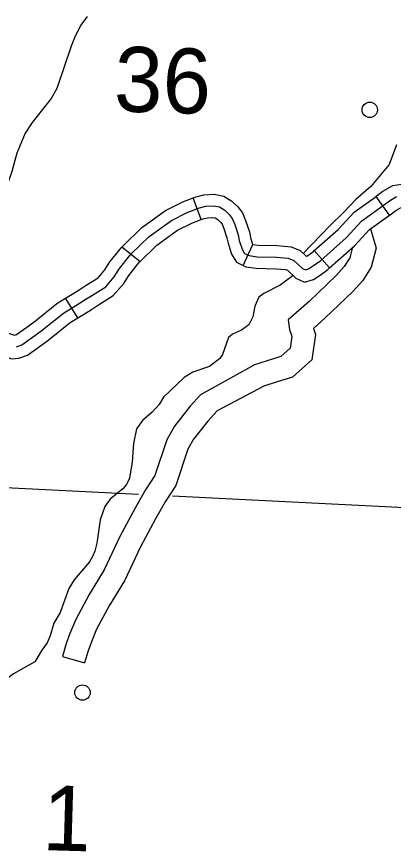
# Model space of a CAD drawing. Extents: x 653372 to 905732, y 627442 to 787275.
# Drawn here: x 842739 to 845173, y 701934 to 707335 of the extents above; entities that cross this region are included whole.
import ezdxf

# ---------------------------------------------------------------- set-up
doc = ezdxf.new("R2010")
doc.units = 0
for name, color, linetype in [('Level 32', 7, 'Continuous'), ('Level 35', 7, 'Continuous'), ('Level 4', 7, 'Continuous'), ('Level 46', 7, 'Continuous'), ('Level 5', 7, 'Continuous'), ('Level 56', 7, 'Continuous')]:
    doc.layers.add(name, color=color, linetype=linetype)

msp = doc.modelspace()

# ---------------------------------------------------------------- linework, layer by layer
at = {"layer": 'Level 32'}
for p, q in [((843931.9, 706022.5), (843878.9, 706162.1)), ((845148.5, 706051.3), (845061.3, 706172.6)), ((844202.7, 705725), (844266.1, 705860.3)), ((843535.2, 705749.9), (843419.3, 705844)), ((844761.5, 705709.4), (844662.4, 705821.1)), ((843133, 705386.3), (843054.9, 705513.6))]:
    msp.add_line(p, q, dxfattribs=at)
for points in [[(845061.3, 706172.6), (845062.9, 706173.7), (845106.3, 706206.9), (845170.9, 706243.2), (845226.9, 706250.3), (845273.1, 706245.7), (845304.3, 706234.7)], [(843878.9, 706162.1), (843898.4, 706169.5), (843949.1, 706182.6), (844015.2, 706186.2), (844077, 706174.6), (844129.2, 706141.9), (844169.2, 706105.3), (844197.4, 706065.9), (844218.3, 706016.7), (844242.5, 705942.6), (844249.8, 705905.7), (844263.7, 705861.4), (844266.1, 705860.3)], [(843419.3, 705844), (843424.2, 705850), (843547.8, 705970.8), (843700.4, 706081), (843811.6, 706136.6), (843878.9, 706162.1)], [(844662.4, 705821.1), (844816.4, 705957.8), (844919.3, 706070.4), (845061.3, 706172.6)], [(844703.9, 705758.1), (844868.9, 705904.6), (844969.2, 706014.3), (845107.4, 706113.7), (845147.5, 706144.4), (845194.7, 706171)], [(842737, 705198.8), (842772.5, 705212.1), (842894.8, 705299.6), (843040.8, 705417.4), (843137.5, 705476.7), (843181.7, 705504.4), (843228, 705534), (843314.2, 705587.3), (843369.8, 705651.8), (843402.3, 705704.6), (843479.4, 705799.6), (843596.1, 705913.5), (843739.2, 706016.9), (843841.6, 706068.1), (843921.1, 706098.2), (843960.6, 706108.5), (844010.3, 706111.2), (844049.3, 706103.9), (844083.8, 706082.2), (844113, 706055.5), (844131.9, 706029.1), (844148.3, 705990.4), (844170.1, 705923.6), (844177.4, 705887.2), (844195.3, 705829.9), (844211.1, 705803.6), (844241.7, 705789.3), (844292.1, 705781.6), (844419.1, 705779), (844494.3, 705772.7), (844530, 705758.2), (844585.3, 705706), (844604.7, 705697.2), (844625.5, 705702.8), (844657.1, 705724.6), (844703.9, 705758.1)], [(845148.5, 706051.3), (845151.9, 706053.7), (845188.7, 706081.9), (845218.6, 706098.7), (845228.9, 706100), (845240.4, 706098.9), (845279.3, 706085.2), (845305.4, 706072.7), (845346.3, 706045.6), (845487.2, 705955.8), (845523.4, 705932.7)], [(843534.7, 705749.2), (843644.3, 705856.2), (843778, 705952.8), (843871.7, 705999.6), (843931.9, 706022.5)], [(843931.9, 706022.5), (843943.7, 706027), (843972.1, 706034.3), (844005.3, 706036.1), (844021.6, 706033.1), (844038.4, 706022.5), (844056.8, 706005.7), (844066.3, 705992.4), (844078.3, 705964.2), (844097.8, 705904.7), (844104.9, 705868.8), (844126.7, 705799.1), (844158.8, 705745.6), (844202.7, 705725)], [(844761.5, 705709.4), (844921.4, 705851.3), (845019.1, 705958.2), (845148.5, 706051.3)], [(844263.6, 705861.5), (844298.5, 705856.2), (844423, 705853.6), (844511.8, 705846.2), (844571.1, 705822.2), (844611.6, 705783.9), (844614.2, 705785.7), (844657.2, 705816.6), (844662.4, 705821.1)], [(843054.9, 705513.6), (843098.2, 705540.2), (843141.7, 705567.4), (843188.2, 705597.3), (843265.2, 705644.7), (843309.3, 705696), (843341.3, 705747.9), (843419.3, 705844)], [(843133, 705386.3), (843176.9, 705413.2), (843221.7, 705441.3), (843267.8, 705470.8), (843363.3, 705529.8), (843430.3, 705607.6), (843463.4, 705661.3), (843535.2, 705749.9)], [(844202.7, 705725), (844219.8, 705717.1), (844285.7, 705707.1), (844415.2, 705704.4), (844476.8, 705699.2), (844489, 705694.3), (844543.1, 705643.2), (844598.2, 705618.1), (844657.4, 705634), (844700.1, 705663.5), (844750.6, 705699.7), (844761.5, 705709.4)], [(842679.1, 705290), (842712.5, 705277.7), (842724, 705273.7), (842737, 705278.6), (842849.6, 705359.1), (842997.6, 705478.5), (843054.9, 705513.6)], [(842627.8, 705149.7), (842662, 705137.2), (842705.6, 705121.8), (842753, 705125), (842807.9, 705145.7), (842940, 705240.1), (843083.9, 705356.2), (843133, 705386.3)]]:
    msp.add_lwpolyline(points, dxfattribs=at)
at = {"layer": 'Level 35'}
for points in [[(843195.1, 707335.7), (843152.4, 707280.5), (843116.3, 707208.3), (843091.4, 707144.9), (842998.2, 706870.1), (842961.3, 706805.9), (842839.2, 706650.3), (842793.3, 706581.2), (842740.3, 706451.4), (842708.5, 706334.2), (842687.7, 706277.7), (842651.6, 706201.5), (842581.8, 706078.9), (842540.5, 705989.8), (842521.4, 705918.3), (842512, 705827.7), (842515.8, 705697.9), (842531.3, 705551), (842574.7, 705317.7)], [(845193.9, 706505.7), (845145.4, 706379.1), (845026.7, 706235.4), (844931.8, 706152.1), (844854, 706070), (844763.6, 705982.7), (844591, 705803.4)], [(844524.9, 705660.4), (844441.7, 705597.6), (844335.2, 705543.5), (844304.9, 705519), (844278.1, 705462.6), (844265, 705392), (844239.3, 705341.6), (844191.9, 705307.4), (844132.7, 705280.5), (844108.4, 705259.9), (844069.8, 705148.8), (844052.4, 705124.2), (843984.8, 705070.4), (843877.7, 705035.3), (843822.3, 704999.3), (843687.7, 704873.8), (843660.1, 704825.4), (843614.4, 704775.3), (843551.8, 704722.4), (843514, 704667.2), (843493.6, 704572.8), (843484.6, 704455.2), (843469, 704348.7), (843449.4, 704308.1), (843425, 704278.6), (843342.2, 704212.2), (843307.6, 704164.8), (843279.3, 704079.5), (843256.8, 703927.3), (843244.1, 703876.6), (843229.5, 703840.9), (843209, 703806.3), (843110.5, 703690.3), (843076.7, 703634), (843019.4, 703480.3), (842979.4, 703411.1), (842956.1, 703327.7), (842936.5, 703283.1), (842900.8, 703234.8), (842855.2, 703160.5)], [(842855.2, 703160.5), (842717.9, 703083), (842691.6, 703063.4), (842668.3, 703037.9), (842643.5, 702983.4), (842626.1, 702895.9), (842584.1, 702762), (842577.8, 702680.3), (842553, 702508.1), (842520.7, 702417.8), (842474.4, 702332.8), (842472.2, 702318.9), (842484.5, 702276.8), (842485.9, 702241.9)]]:
    msp.add_lwpolyline(points, dxfattribs=at)
at = {"layer": 'Level 4'}
for points in [[(842278.3, 704307.6), (843526.3, 704244.8)], [(843745, 704233.8), (845462.2, 704147.4)]]:
    msp.add_lwpolyline(points, dxfattribs=at)
at = {"layer": 'Level 46'}
for points in [[(845026, 705963.2), (845062.4, 705837.8), (845029.7, 705713.9), (844975.5, 705627.6), (844911.5, 705556), (844731, 705383.1), (844656.4, 705317.1), (844669.3, 705278.1), (844645.5, 705114.5), (844521.1, 705003), (844421.6, 704972.4), (844335.9, 704943.2)], [(844907.5, 705836), (844891.1, 705774.1), (844855.7, 705717.8), (844804, 705659.8), (844629.8, 705493), (844494.5, 705373.2), (844501.3, 705310.1), (844516.4, 705264.7), (844505.5, 705189.6), (844445.8, 705136.1), (844357.2, 705108.8), (844275.5, 705082.6)], [(844275.5, 705082.6), (843926.9, 704887.6), (843860.9, 704814.4), (843758, 704685.7), (843708.7, 704597.3), (843630.9, 704366), (843571.2, 704272.6), (843506.2, 704158.4), (843406.2, 703971), (843303.6, 703755.4), (843207, 703596.4), (843120.5, 703434.6), (843082.6, 703343.8), (843058.1, 703279.2), (843033.9, 703193.6), (843177.7, 703153)], [(844335.9, 704943.2), (844034.6, 704784), (843974.8, 704717.6), (843882.4, 704602.1), (843845.8, 704536.6), (843766.6, 704301.1), (843699.2, 704195.4), (843637, 704086.2), (843539.6, 703903.7), (843435.2, 703684.3), (843336.8, 703522.3), (843255.5, 703370.5), (843221.4, 703288.6), (843200.1, 703232.3), (843177.7, 703153)]]:
    msp.add_lwpolyline(points, dxfattribs=at)
at = {"layer": 'Level 56'}
for centre in [(845020.6, 706732.2), (843164.2, 702961.2)]:
    msp.add_circle(centre, 49.8, dxfattribs=at)

# ---------------------------------------------------------------- texts
at = {"layer": 'Level 5'}
for s, height, p in [('36', 420.58, (843364.2, 706723.1)), ('1', 420.6, (842901.1, 701942))]:
    msp.add_text(s, height=height, rotation=358.3518, dxfattribs=at).set_placement(p)

doc.saveas('drawing.dxf')
